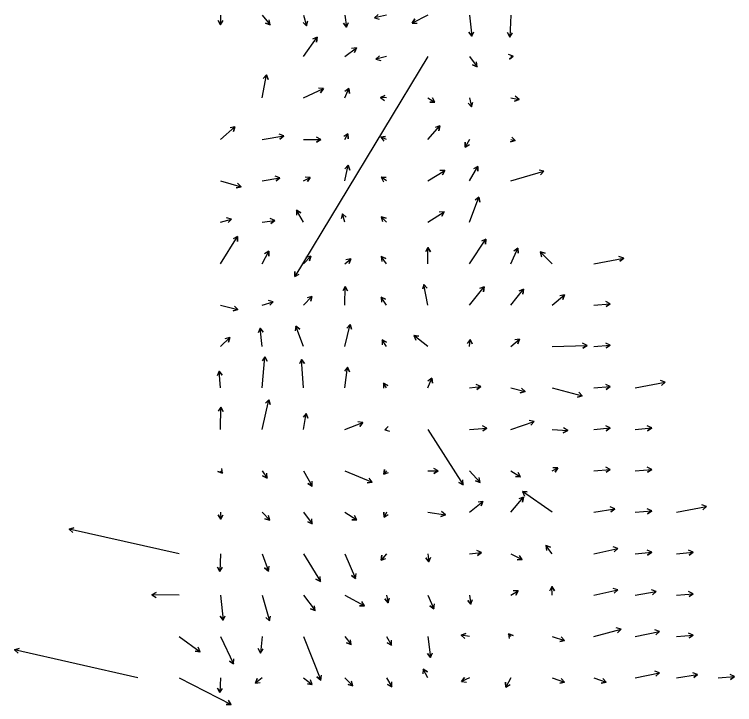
# Model space of a CAD drawing. Extents: x 954385 to 988206, y 1868364 to 1924553.
# Drawn here: x 960508 to 961377, y 1903687 to 1904520 of the extents above; entities that cross this region are included whole.
import ezdxf

# ---------------------------------------------------------------- set-up
doc = ezdxf.new("R2010")
doc.units = 0
doc.layers.add('26', color=7, linetype='Continuous')

msp = doc.modelspace()

# ---------------------------------------------------------------- linework, layer by layer
at = {"layer": '26'}
for points in [[(960757.13, 1904518.93), (960757.08, 1904507.27), (960754.1, 1904512.48), (960757.08, 1904507.27), (960760.1, 1904512.45)], [(960807.13, 1904518.93), (960816.94, 1904507.29), (960811.3, 1904509.33), (960816.94, 1904507.29), (960815.89, 1904513.2)], [(960857.13, 1904518.93), (960860.89, 1904505.97), (960856.56, 1904510.12), (960860.89, 1904505.97), (960862.32, 1904511.8)], [(960907.13, 1904518.93), (960908.81, 1904504.34), (960905.24, 1904509.16), (960908.81, 1904504.34), (960911.2, 1904509.85)], [(960957.13, 1904518.93), (960942.77, 1904515.71), (960947.19, 1904519.77), (960942.77, 1904515.71), (960948.5, 1904513.92)], [(961007.13, 1904518.93), (960988.04, 1904509.35), (960991.33, 1904514.36), (960988.04, 1904509.35), (960994.03, 1904508.99)], [(961057.13, 1904518.93), (961060.03, 1904493.41), (961056.47, 1904498.23), (961060.03, 1904493.41), (961062.43, 1904498.91)], [(961107.13, 1904518.93), (961106.16, 1904492.48), (961103.35, 1904497.78), (961106.16, 1904492.48), (961109.35, 1904497.56)], [(960857.13, 1904468.93), (960873.54, 1904492.27), (960873, 1904486.29), (960873.54, 1904492.27), (960868.09, 1904489.74)], [(960907.13, 1904468.93), (960920.86, 1904479.36), (960918.54, 1904473.83), (960920.86, 1904479.36), (960914.91, 1904478.61)], [(961007.13, 1904468.93), (960846.6, 1904203.39), (960846.72, 1904209.39), (960846.6, 1904203.39), (960851.85, 1904206.29)], [(960957.13, 1904468.93), (960944.49, 1904465.67), (960948.77, 1904469.87), (960944.49, 1904465.67), (960950.27, 1904464.06)], [(961057.13, 1904468.93), (961066.5, 1904456.42), (961060.98, 1904458.78), (961066.5, 1904456.42), (961065.78, 1904462.38)], [(961107.13, 1904468.93), (961109.95, 1904469.48), (961105.43, 1904465.54), (961109.95, 1904469.48), (961104.28, 1904471.43)], [(960807.13, 1904418.93), (960812.35, 1904446.97), (960814.35, 1904441.31), (960812.35, 1904446.97), (960808.45, 1904442.41)], [(960857.13, 1904418.93), (960881.18, 1904430.17), (960877.74, 1904425.25), (960881.18, 1904430.17), (960875.2, 1904430.69)], [(960907.13, 1904418.93), (960911.69, 1904430.23), (960912.53, 1904424.29), (960911.69, 1904430.23), (960906.96, 1904426.53)], [(960957.13, 1904418.93), (960949.82, 1904419.34), (960955.18, 1904422.04), (960949.82, 1904419.34), (960954.84, 1904416.05)], [(961007.13, 1904418.93), (961015.4, 1904413.7), (961009.4, 1904413.94), (961015.4, 1904413.7), (961012.61, 1904419.01)], [(961057.13, 1904418.93), (961059.66, 1904408.08), (961055.56, 1904412.46), (961059.66, 1904408.08), (961061.4, 1904413.83)], [(961107.13, 1904418.93), (961117.09, 1904416.98), (961111.41, 1904415.03), (961117.09, 1904416.98), (961112.56, 1904420.92)], [(960757.13, 1904368.93), (960774.47, 1904384.17), (960772.55, 1904378.49), (960774.47, 1904384.17), (960768.59, 1904382.99)], [(961007.13, 1904368.93), (961021.71, 1904385.09), (961020.46, 1904379.22), (961021.71, 1904385.09), (961016, 1904383.24)], [(960807.13, 1904368.93), (960833.36, 1904373.08), (960828.7, 1904369.3), (960833.36, 1904373.08), (960827.76, 1904375.23)], [(960857.13, 1904368.93), (960878.13, 1904368.72), (960872.91, 1904365.77), (960878.13, 1904368.72), (960872.97, 1904371.77)], [(960907.13, 1904368.93), (960910.74, 1904375.6), (960910.91, 1904369.6), (960910.74, 1904375.6), (960905.63, 1904372.46)], [(960957.13, 1904368.93), (960950.21, 1904371.43), (960956.11, 1904372.49), (960950.21, 1904371.43), (960954.07, 1904366.84)], [(961107.13, 1904368.93), (961112.4, 1904367.39), (961106.57, 1904365.97), (961112.4, 1904367.39), (961108.25, 1904371.73)], [(961057.13, 1904368.93), (961052.26, 1904359.38), (961051.95, 1904365.37), (961052.26, 1904359.38), (961057.29, 1904362.65)], [(960907.13, 1904318.93), (960911.18, 1904337.66), (960913.02, 1904331.95), (960911.18, 1904337.66), (960907.15, 1904333.21)], [(961057.13, 1904318.93), (961067.51, 1904336.39), (961067.44, 1904330.39), (961067.51, 1904336.39), (961062.28, 1904333.46)], [(961007.13, 1904318.93), (961027.41, 1904331.5), (961024.57, 1904326.21), (961027.41, 1904331.5), (961021.41, 1904331.31)], [(961107.13, 1904318.93), (961147.11, 1904330.45), (961142.94, 1904326.13), (961147.11, 1904330.45), (961141.28, 1904331.89)], [(960757.13, 1904318.93), (960781.77, 1904311.66), (960775.94, 1904310.26), (960781.77, 1904311.66), (960777.63, 1904316.01)], [(960807.13, 1904318.93), (960828.76, 1904322.6), (960824.14, 1904318.77), (960828.76, 1904322.6), (960823.14, 1904324.68)], [(960857.13, 1904318.93), (960865.19, 1904322.98), (960861.9, 1904317.97), (960865.19, 1904322.98), (960859.2, 1904323.33)], [(960957.13, 1904318.93), (960950.75, 1904323.15), (960956.74, 1904322.78), (960950.75, 1904323.15), (960953.43, 1904317.78)], [(961057.13, 1904268.93), (961068.76, 1904299.16), (961069.69, 1904293.23), (961068.76, 1904299.16), (961064.1, 1904295.38)], [(960857.13, 1904268.93), (960848.71, 1904283.35), (960853.92, 1904280.38), (960848.71, 1904283.35), (960848.74, 1904277.35)], [(960907.13, 1904268.93), (960904.01, 1904278.95), (960908.42, 1904274.88), (960904.01, 1904278.95), (960902.69, 1904273.1)], [(960957.13, 1904268.93), (960950.93, 1904275.62), (960956.66, 1904273.85), (960950.93, 1904275.62), (960952.26, 1904269.77)], [(961007.13, 1904268.93), (961026.85, 1904281.52), (961024.08, 1904276.2), (961026.85, 1904281.52), (961020.85, 1904281.25)], [(960757.13, 1904268.93), (960770.24, 1904272.76), (960766.1, 1904268.42), (960770.24, 1904272.76), (960764.41, 1904274.18)], [(960807.13, 1904268.93), (960822.44, 1904271.19), (960817.74, 1904267.46), (960822.44, 1904271.19), (960816.86, 1904273.4)], [(960757.13, 1904218.93), (960777.62, 1904251.55), (960777.4, 1904245.55), (960777.62, 1904251.55), (960772.32, 1904248.74)], [(961057.13, 1904218.93), (961077.11, 1904248.64), (961076.7, 1904242.65), (961077.11, 1904248.64), (961071.72, 1904246)], [(960807.13, 1904218.93), (960815.37, 1904234.02), (960815.51, 1904228.03), (960815.37, 1904234.02), (960810.25, 1904230.9)], [(961007.13, 1904218.93), (961007.11, 1904238.41), (961010.12, 1904233.22), (961007.11, 1904238.41), (961004.12, 1904233.21)], [(961107.13, 1904218.93), (961115.46, 1904237.55), (961116.07, 1904231.58), (961115.46, 1904237.55), (961110.6, 1904234.03)], [(961157.13, 1904218.93), (961142.64, 1904233.06), (961148.45, 1904231.58), (961142.64, 1904233.06), (961144.26, 1904227.28)], [(960857.13, 1904218.93), (960865.84, 1904228.03), (960864.41, 1904222.2), (960865.84, 1904228.03), (960860.08, 1904226.35)], [(960907.13, 1904218.93), (960914.13, 1904224.67), (960912.01, 1904219.05), (960914.13, 1904224.67), (960908.21, 1904223.69)], [(960957.13, 1904218.93), (960950.83, 1904227.45), (960956.33, 1904225.06), (960950.83, 1904227.45), (960951.5, 1904221.49)], [(961207.13, 1904218.93), (961243.28, 1904225.76), (961238.73, 1904221.85), (961243.28, 1904225.76), (961237.61, 1904227.74)], [(960907.13, 1904168.93), (960907.45, 1904191.23), (960910.38, 1904185.99), (960907.45, 1904191.23), (960904.38, 1904186.07)], [(961007.13, 1904168.93), (961002.43, 1904193.88), (961006.34, 1904189.33), (961002.43, 1904193.88), (961000.44, 1904188.22)], [(961057.13, 1904168.93), (961075.01, 1904191.01), (961074.07, 1904185.08), (961075.01, 1904191.01), (961069.4, 1904188.86)], [(961107.13, 1904168.93), (961122.34, 1904188.11), (961121.46, 1904182.17), (961122.34, 1904188.11), (961116.76, 1904185.9)], [(961157.13, 1904168.93), (961172.03, 1904181.14), (961169.91, 1904175.53), (961172.03, 1904181.14), (961166.11, 1904180.17)], [(960807.13, 1904168.93), (960820.67, 1904173.04), (960816.57, 1904168.66), (960820.67, 1904173.04), (960814.83, 1904174.4)], [(960857.13, 1904168.93), (960867.34, 1904179.34), (960865.85, 1904173.53), (960867.34, 1904179.34), (960861.56, 1904177.73)], [(960957.13, 1904168.93), (960950.75, 1904178.58), (960956.12, 1904175.9), (960950.75, 1904178.58), (960951.11, 1904172.59)], [(961207.13, 1904168.93), (961227.03, 1904170.64), (961222.11, 1904167.21), (961227.03, 1904170.64), (961221.6, 1904173.18)], [(960757.13, 1904168.93), (960778.01, 1904163.44), (960772.22, 1904161.86), (960778.01, 1904163.44), (960773.75, 1904167.66)], [(960907.13, 1904118.93), (960913.47, 1904145.44), (960915.18, 1904139.69), (960913.47, 1904145.44), (960909.35, 1904141.08)], [(960807.13, 1904118.93), (960804.9, 1904141.03), (960808.41, 1904136.16), (960804.9, 1904141.03), (960802.44, 1904135.56)], [(960857.13, 1904118.93), (960847.95, 1904143.61), (960852.57, 1904139.79), (960847.95, 1904143.61), (960846.95, 1904137.69)], [(960757.13, 1904118.93), (960768.13, 1904129.9), (960766.57, 1904124.11), (960768.13, 1904129.9), (960762.33, 1904128.35)], [(961007.13, 1904118.93), (960990.29, 1904132.35), (960996.23, 1904131.46), (960990.29, 1904132.35), (960992.49, 1904126.76)], [(961057.13, 1904118.93), (961058.11, 1904127.6), (961060.51, 1904122.1), (961058.11, 1904127.6), (961054.55, 1904122.77)], [(961107.13, 1904118.93), (961117.74, 1904128.01), (961115.74, 1904122.35), (961117.74, 1904128.01), (961111.84, 1904126.91)], [(960957.13, 1904118.93), (960951.91, 1904127.09), (960957.24, 1904124.33), (960951.91, 1904127.09), (960952.18, 1904121.1)], [(961157.13, 1904118.93), (961199.06, 1904120.33), (961193.97, 1904117.16), (961199.06, 1904120.33), (961193.77, 1904123.16)], [(961207.13, 1904118.93), (961227.03, 1904120.64), (961222.11, 1904117.21), (961227.03, 1904120.64), (961221.6, 1904123.18)], [(960807.13, 1904068.93), (960810.69, 1904106.52), (960813.19, 1904101.07), (960810.69, 1904106.52), (960807.21, 1904101.63)], [(960857.13, 1904068.93), (960854.86, 1904103.27), (960858.2, 1904098.28), (960854.86, 1904103.27), (960852.21, 1904097.89)], [(960907.13, 1904068.93), (960910.24, 1904094.09), (960912.58, 1904088.56), (960910.24, 1904094.09), (960906.63, 1904089.3)], [(960757.13, 1904068.93), (960755.55, 1904089.14), (960758.94, 1904084.2), (960755.55, 1904089.14), (960752.96, 1904083.73)], [(961007.13, 1904068.93), (961011.88, 1904080.84), (961012.74, 1904074.9), (961011.88, 1904080.84), (961007.17, 1904077.13)], [(961257.13, 1904068.93), (961293.28, 1904075.76), (961288.73, 1904071.85), (961293.28, 1904075.76), (961287.61, 1904077.74)], [(960957.13, 1904068.93), (960953.47, 1904074.71), (960958.78, 1904071.92), (960953.47, 1904074.71), (960953.72, 1904068.71)], [(961057.13, 1904068.93), (961070.93, 1904070.56), (961066.12, 1904066.97), (961070.93, 1904070.56), (961065.42, 1904072.93)], [(961107.13, 1904068.93), (961124.31, 1904064.69), (961118.55, 1904063.02), (961124.31, 1904064.69), (961119.98, 1904068.85)], [(961157.13, 1904068.93), (961193.31, 1904059.61), (961187.53, 1904058), (961193.31, 1904059.61), (961189.03, 1904063.81)], [(961207.13, 1904068.93), (961227.03, 1904070.64), (961222.11, 1904067.21), (961227.03, 1904070.64), (961221.6, 1904073.18)], [(960807.13, 1904018.93), (960815.34, 1904054.79), (960817.1, 1904049.06), (960815.34, 1904054.79), (960811.26, 1904050.39)], [(960757.13, 1904018.93), (960757.3, 1904045.93), (960760.26, 1904040.72), (960757.3, 1904045.93), (960754.26, 1904040.76)], [(960857.13, 1904018.93), (960860.43, 1904038.12), (960862.51, 1904032.49), (960860.43, 1904038.12), (960856.59, 1904033.51)], [(960907.13, 1904018.93), (960928.77, 1904027.08), (960924.96, 1904022.44), (960928.77, 1904027.08), (960922.85, 1904028.05)], [(961107.13, 1904018.93), (961135.23, 1904028.39), (961131.26, 1904023.89), (961135.23, 1904028.39), (961129.35, 1904029.58)], [(960957.13, 1904018.93), (960955.05, 1904018.36), (960959.27, 1904022.62), (960955.05, 1904018.36), (960960.85, 1904016.84)], [(961007.13, 1904018.93), (961049.74, 1903952.07), (961044.41, 1903954.84), (961049.74, 1903952.07), (961049.47, 1903958.06)], [(961057.13, 1904018.93), (961078.41, 1904020.58), (961073.46, 1904017.18), (961078.41, 1904020.58), (961073, 1904023.17)], [(961157.13, 1904018.93), (961175.73, 1904017.44), (961170.31, 1904014.87), (961175.73, 1904017.44), (961170.79, 1904020.85)], [(961207.13, 1904018.93), (961227.03, 1904020.64), (961222.11, 1904017.21), (961227.03, 1904020.64), (961221.6, 1904023.18)], [(961257.13, 1904018.93), (961277.03, 1904020.64), (961272.11, 1904017.21), (961277.03, 1904020.64), (961271.6, 1904023.18)], [(960757.13, 1903968.93), (960759.52, 1903965.96), (960753.93, 1903968.12), (960759.52, 1903965.96), (960758.6, 1903971.89)], [(961007.13, 1903968.93), (961019.56, 1903968.78), (961014.33, 1903965.84), (961019.56, 1903968.78), (961014.4, 1903971.84)], [(961157.13, 1903968.93), (961163.85, 1903972.49), (961160.67, 1903967.41), (961163.85, 1903972.49), (961157.86, 1903972.71)], [(961207.13, 1903968.93), (961227.03, 1903970.64), (961222.11, 1903967.21), (961227.03, 1903970.64), (961221.6, 1903973.18)], [(961257.13, 1903968.93), (961277.03, 1903970.64), (961272.11, 1903967.21), (961277.03, 1903970.64), (961271.6, 1903973.18)], [(960807.13, 1903968.93), (960813.28, 1903960.23), (960807.83, 1903962.74), (960813.28, 1903960.23), (960812.73, 1903966.2)], [(960857.13, 1903968.93), (960867.62, 1903950.49), (960862.44, 1903953.52), (960867.62, 1903950.49), (960867.66, 1903956.49)], [(960907.13, 1903968.93), (960939.94, 1903955.12), (960933.98, 1903954.37), (960939.94, 1903955.12), (960936.31, 1903959.9)], [(960957.13, 1903968.93), (960953.9, 1903964.7), (960954.67, 1903970.65), (960953.9, 1903964.7), (960959.44, 1903967.01)], [(961057.13, 1903968.93), (961070.31, 1903954.93), (961064.56, 1903956.66), (961070.31, 1903954.93), (961068.93, 1903960.77)], [(961107.13, 1903968.93), (961118.66, 1903961.74), (961112.67, 1903961.94), (961118.66, 1903961.74), (961115.84, 1903967.04)], [(961107.13, 1903918.93), (961122.5, 1903937), (961121.42, 1903931.1), (961122.5, 1903937), (961116.85, 1903934.98)], [(961157.13, 1903918.93), (961121.07, 1903943.88), (961127.05, 1903943.39), (961121.07, 1903943.88), (961123.64, 1903938.45)], [(961057.13, 1903918.93), (961073.6, 1903932.1), (961071.41, 1903926.51), (961073.6, 1903932.1), (961067.66, 1903931.2)], [(961307.13, 1903918.93), (961343.28, 1903925.76), (961338.73, 1903921.85), (961343.28, 1903925.76), (961337.61, 1903927.74)], [(960957.13, 1903918.93), (960954.29, 1903913.05), (960953.85, 1903919.03), (960954.29, 1903913.05), (960959.25, 1903916.42)], [(961007.13, 1903918.93), (961028.22, 1903916.01), (961022.66, 1903913.75), (961028.22, 1903916.01), (961023.48, 1903919.7)], [(961207.13, 1903918.93), (961232.47, 1903923.2), (961227.85, 1903919.37), (961232.47, 1903923.2), (961226.85, 1903925.29)], [(961257.13, 1903918.93), (961277.03, 1903920.64), (961272.11, 1903917.21), (961277.03, 1903920.64), (961271.6, 1903923.18)], [(960757.13, 1903918.93), (960757.35, 1903910.71), (960754.21, 1903915.83), (960757.35, 1903910.71), (960760.21, 1903915.99)], [(960807.13, 1903918.93), (960816.35, 1903909.31), (960810.59, 1903910.99), (960816.35, 1903909.31), (960814.92, 1903915.14)], [(960857.13, 1903918.93), (960867.77, 1903905.06), (960862.23, 1903907.36), (960867.77, 1903905.06), (960866.99, 1903911.01)], [(960907.13, 1903918.93), (960921.34, 1903909.61), (960915.35, 1903909.95), (960921.34, 1903909.61), (960918.64, 1903914.97)], [(960707.13, 1903868.93), (960574.37, 1903898.41), (960580.09, 1903900.21), (960574.37, 1903898.41), (960578.79, 1903894.35)], [(961157.13, 1903868.93), (961149.39, 1903878.87), (961154.95, 1903876.62), (961149.39, 1903878.87), (961150.21, 1903872.93)], [(961207.13, 1903868.93), (961236.35, 1903875.17), (961231.89, 1903871.15), (961236.35, 1903875.17), (961230.64, 1903877.02)], [(960757.13, 1903868.93), (960756.38, 1903847.42), (960753.57, 1903852.72), (960756.38, 1903847.42), (960759.56, 1903852.51)], [(960807.13, 1903868.93), (960814.78, 1903848.01), (960810.18, 1903851.86), (960814.78, 1903848.01), (960815.82, 1903853.92)], [(960857.13, 1903868.93), (960877.43, 1903835.5), (960872.17, 1903838.38), (960877.43, 1903835.5), (960877.3, 1903841.5)], [(960907.13, 1903868.93), (960919.86, 1903839.11), (960915.06, 1903842.71), (960919.86, 1903839.11), (960920.58, 1903845.06)], [(960957.13, 1903868.93), (960950.8, 1903861.1), (960951.73, 1903867.02), (960950.8, 1903861.1), (960956.4, 1903863.25)], [(961007.13, 1903868.93), (961008.26, 1903859.21), (961004.68, 1903864.03), (961008.26, 1903859.21), (961010.64, 1903864.72)], [(961057.13, 1903868.93), (961071.67, 1903870.28), (961066.77, 1903866.81), (961071.67, 1903870.28), (961066.22, 1903872.79)], [(961107.13, 1903868.93), (961120.67, 1903861.79), (961114.67, 1903861.56), (961120.67, 1903861.79), (961117.47, 1903866.87)], [(961257.13, 1903868.93), (961277.03, 1903870.64), (961272.11, 1903867.21), (961277.03, 1903870.64), (961271.6, 1903873.18)], [(961307.13, 1903868.93), (961327.03, 1903870.64), (961322.11, 1903867.21), (961327.03, 1903870.64), (961321.6, 1903873.18)], [(961107.13, 1903818.93), (961116.04, 1903824.08), (961113.04, 1903818.88), (961116.04, 1903824.08), (961110.04, 1903824.08)], [(961157.13, 1903818.93), (961156.54, 1903829.14), (961159.84, 1903824.13), (961156.54, 1903829.14), (961153.85, 1903823.78)], [(961207.13, 1903818.93), (961236.35, 1903825.17), (961231.89, 1903821.15), (961236.35, 1903825.17), (961230.64, 1903827.02)], [(961257.13, 1903818.93), (961282.47, 1903823.2), (961277.85, 1903819.37), (961282.47, 1903823.2), (961276.85, 1903825.29)], [(960707.13, 1903818.93), (960674.15, 1903819.11), (960679.36, 1903822.08), (960674.15, 1903819.11), (960679.33, 1903816.08)], [(960757.13, 1903818.93), (960760.06, 1903788.58), (960756.57, 1903793.47), (960760.06, 1903788.58), (960762.55, 1903794.04)], [(960807.13, 1903818.93), (960815.98, 1903787.71), (960811.67, 1903791.89), (960815.98, 1903787.71), (960817.45, 1903793.53)], [(960857.13, 1903818.93), (960871.04, 1903800.17), (960865.54, 1903802.56), (960871.04, 1903800.17), (960870.36, 1903806.13)], [(960907.13, 1903818.93), (960930.49, 1903805.92), (960924.49, 1903805.83), (960930.49, 1903805.92), (960927.41, 1903811.07)], [(960957.13, 1903818.93), (960959.06, 1903809.79), (960955.05, 1903814.26), (960959.06, 1903809.79), (960960.92, 1903815.5)], [(961007.13, 1903818.93), (961014.24, 1903802.55), (961009.42, 1903806.13), (961014.24, 1903802.55), (961014.92, 1903808.52)], [(961057.13, 1903818.93), (961059.06, 1903808), (961055.2, 1903812.59), (961059.06, 1903808), (961061.11, 1903813.64)], [(961307.13, 1903818.93), (961327.03, 1903820.64), (961322.11, 1903817.21), (961327.03, 1903820.64), (961321.6, 1903823.18)], [(961057.13, 1903768.93), (961047.21, 1903770.55), (961052.82, 1903772.67), (961047.21, 1903770.55), (961051.85, 1903766.75)], [(961107.13, 1903768.93), (961104.38, 1903772.31), (961109.99, 1903770.17), (961104.38, 1903772.31), (961105.33, 1903766.39)], [(961207.13, 1903768.93), (961240.09, 1903777.73), (961235.85, 1903773.49), (961240.09, 1903777.73), (961234.3, 1903779.29)], [(961257.13, 1903768.93), (961286.35, 1903775.17), (961281.89, 1903771.15), (961286.35, 1903775.17), (961280.64, 1903777.02)], [(961307.13, 1903768.93), (961327.03, 1903770.64), (961322.11, 1903767.21), (961327.03, 1903770.64), (961321.6, 1903773.18)], [(960707.13, 1903768.93), (960732.53, 1903750.61), (960726.56, 1903751.22), (960732.53, 1903750.61), (960730.07, 1903756.08)], [(960757.13, 1903768.93), (960772.73, 1903735.9), (960767.8, 1903739.32), (960772.73, 1903735.9), (960773.22, 1903741.88)], [(960807.13, 1903768.93), (960805.08, 1903749.05), (960802.63, 1903754.53), (960805.08, 1903749.05), (960808.59, 1903753.91)], [(960857.13, 1903768.93), (960877.92, 1903716.42), (960873.22, 1903720.15), (960877.92, 1903716.42), (960878.8, 1903722.36)], [(960907.13, 1903768.93), (960914.71, 1903759.16), (960909.15, 1903761.43), (960914.71, 1903759.16), (960913.89, 1903765.11)], [(960957.13, 1903768.93), (960963.08, 1903758.39), (960957.91, 1903761.44), (960963.08, 1903758.39), (960963.14, 1903764.39)], [(961007.13, 1903768.93), (961010.25, 1903743.69), (961006.64, 1903748.48), (961010.25, 1903743.69), (961012.59, 1903749.22)], [(961157.13, 1903768.93), (961172.02, 1903764.03), (961166.15, 1903762.8), (961172.02, 1903764.03), (961168.02, 1903768.5)], [(960657.13, 1903718.93), (960508.47, 1903752.83), (960514.2, 1903754.6), (960508.47, 1903752.83), (960512.87, 1903748.75)], [(961007.13, 1903718.93), (961001.5, 1903729.75), (961006.56, 1903726.52), (961001.5, 1903729.75), (961001.24, 1903723.75)], [(961057.13, 1903718.93), (961047.61, 1903714.68), (961051.14, 1903719.54), (961047.61, 1903714.68), (961053.58, 1903714.06)], [(961257.13, 1903718.93), (961286.35, 1903725.17), (961281.89, 1903721.15), (961286.35, 1903725.17), (961280.64, 1903727.02)], [(961307.13, 1903718.93), (961332.47, 1903723.2), (961327.85, 1903719.37), (961332.47, 1903723.2), (961326.85, 1903725.29)], [(961357.13, 1903718.93), (961377.03, 1903720.64), (961372.11, 1903717.21), (961377.03, 1903720.64), (961371.6, 1903723.18)], [(960707.13, 1903718.93), (960769.94, 1903687.12), (960763.95, 1903686.79), (960769.94, 1903687.12), (960766.66, 1903692.15)], [(960757.13, 1903718.93), (960756.32, 1903701.32), (960753.56, 1903706.65), (960756.32, 1903701.32), (960759.56, 1903706.37)], [(960807.13, 1903718.93), (960799.11, 1903712.59), (960801.33, 1903718.16), (960799.11, 1903712.59), (960805.05, 1903713.46)], [(960857.13, 1903718.93), (960867.75, 1903710.99), (960861.79, 1903711.7), (960867.75, 1903710.99), (960865.38, 1903716.5)], [(960907.13, 1903718.93), (960916.73, 1903709.37), (960910.93, 1903710.91), (960916.73, 1903709.37), (960915.16, 1903715.16)], [(960957.13, 1903718.93), (960963.75, 1903708.37), (960958.45, 1903711.18), (960963.75, 1903708.37), (960963.53, 1903714.37)], [(961107.13, 1903718.93), (961101.04, 1903707.86), (961100.92, 1903713.86), (961101.04, 1903707.86), (961106.18, 1903710.97)], [(961157.13, 1903718.93), (961172.02, 1903714.03), (961166.15, 1903712.8), (961172.02, 1903714.03), (961168.02, 1903718.5)], [(961207.13, 1903718.93), (961222.02, 1903714.03), (961216.15, 1903712.8), (961222.02, 1903714.03), (961218.02, 1903718.5)]]:
    msp.add_lwpolyline(points, dxfattribs=at)

doc.saveas('drawing.dxf')
